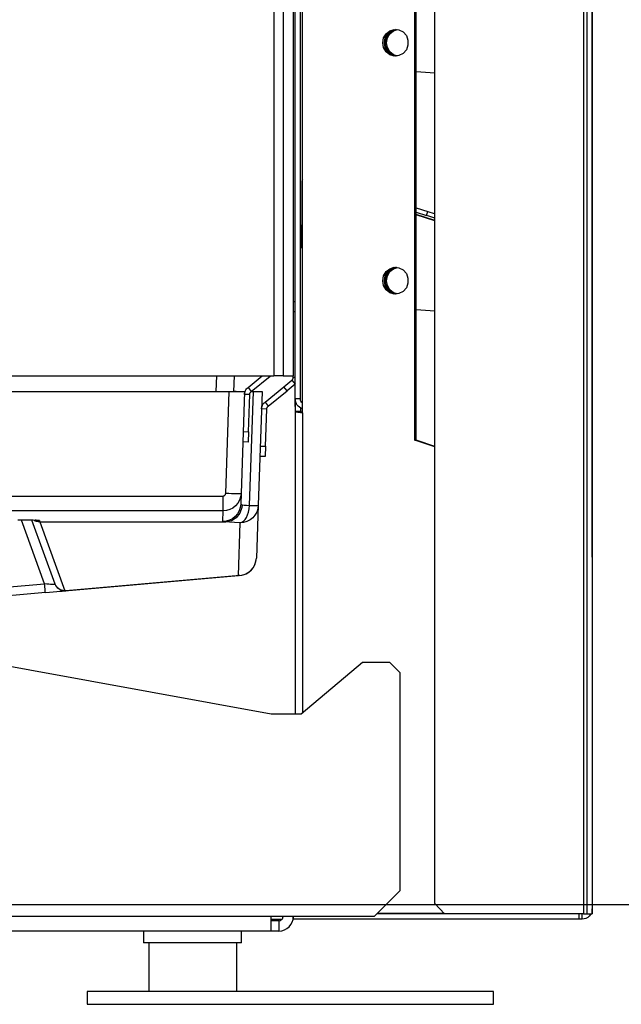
# Model space of a CAD drawing. Header units: millimetres. Extents: x 0 to 39025, y -31299 to 8400.
# Tile 341 of 373: x 17546 to 17663, y 1446 to 1638. Entities that reach past the tile are written whole.
import ezdxf

# ---------------------------------------------------------------- set-up
doc = ezdxf.new("R2010")
doc.units = ezdxf.units.MM
doc.header["$PDSIZE"] = -1
doc.layers.add('DIMENZIJE', color=4, linetype='Continuous')
doc.styles.add('SLDTEXTSTYLE6', font='txt')
doc.dimstyles.new('SLDDIMSTYLE0', dxfattribs={"dimtxt": 3, "dimasz": 3.414889, "dimexe": 0, "dimexo": 0.0625, "dimgap": 0.75, "dimtad": 1, "dimdec": 0, "dimlfac": 20, "dimrnd": 1e-09, "dimzin": 12, "dimdsep": 46, "dimtxsty": 'SLDTEXTSTYLE6', "dimsah": 1, "dimcen": 0.09, "dimadec": 0, "dimazin": 3, "dimtfac": 1, "dimtdec": 0, "dimtofl": 0, "dimtmove": 0, "dimatfit": 3, "dimfxl": 1, "dimfrac": 2, "dimtolj": 1, "dimtzin": 12, "dimarcsym": 0})

# ---------------------------------------------------------------- blocks, each defined once
blk = doc.blocks.new('*U57')
at = {"lineweight": 25}
for p, q in [((628.89, 10.82), (628.89, 1.35)), ((645.89, 10.82), (645.89, 1.35))]:
    blk.add_line(p, q, dxfattribs=at)
blk.add_lwpolyline([(616.89, -1.15), (695.79, -1.15), (695.79, 1.35), (616.89, 1.35)], close=True, dxfattribs=at)
for points in [[(684.42, 18.46), (684.42, 18.46), (684.42, 557.15), (684.42, 557.15)], [(713.31, 557.15), (713.31, 557.15), (713.31, 16.45), (713.31, 16.45)], [(713.91, 557.15), (713.91, 557.15), (713.91, 16.45), (713.91, 16.45)], [(714.96, 557.15), (714.96, 557.15), (714.96, 16.45), (714.96, 16.45)], [(715, 85.75), (715, 85.75), (715, 557.15), (715, 557.15)], [(657.32, 115.01), (657.32, 115.01), (657.32, 544.18), (657.32, 544.18)], [(657.32, 116.46), (657.32, 116.46), (657.32, 531.12), (657.32, 531.12)], [(658.32, 116.46), (658.32, 116.46), (658.32, 531.12), (658.32, 531.12)], [(653.15, 528.1), (653.15, 528.1), (653.15, 120.93), (653.15, 120.93)], [(654.95, 528.1), (654.95, 528.1), (654.95, 120.93), (654.95, 120.93)], [(656.95, 529.11), (656.95, 529.11), (656.95, 120.93), (656.95, 120.93)], [(658.7, 113.77), (658.7, 113.77), (658.7, 529.5), (658.7, 529.5)], [(680.52, 108.43), (680.52, 108.43), (680.52, 522.6), (680.52, 522.6)], [(680.83, 108.43), (680.83, 108.43), (680.83, 522.6), (680.83, 522.6)], [(680.83, 180.07), (680.83, 180.07), (684.42, 179.8), (684.42, 179.8)], [(658.62, 155.56), (658.62, 155.56), (658.62, 150.31), (658.62, 150.31)], [(658.7, 155.56), (658.7, 155.56), (658.62, 155.56), (658.62, 155.56)], [(680.83, 153.61), (680.83, 153.61), (683.08, 152.88), (683.08, 152.88)], [(680.83, 152.76), (680.83, 152.76), (682.83, 152.11), (682.83, 152.11)], [(684.42, 151.15), (684.42, 151.15), (680.83, 152.32), (680.83, 152.32)], [(684.42, 151.05), (684.42, 151.05), (680.83, 152.22), (680.83, 152.22)], [(682.83, 152.11), (682.83, 152.11), (683.08, 152.88), (683.08, 152.88)], [(658.62, 150.31), (658.62, 150.31), (658.7, 150.31), (658.7, 150.31)], [(658.7, 145.78), (658.7, 145.78), (658.62, 145.78), (658.62, 145.78)], [(656.95, 135.42), (656.95, 135.42), (657.32, 135.42), (657.32, 135.42)], [(657.32, 133.41), (657.32, 133.41), (656.95, 133.41), (656.95, 133.41)], [(680.83, 133.84), (680.83, 133.84), (684.42, 133.57), (684.42, 133.57)], [(498.4, 120.93), (498.4, 120.93), (653.15, 120.93), (653.15, 120.93)], [(642, 117.91), (642, 117.91), (642.1, 120.93), (642.1, 120.93)], [(645.4, 117.93), (645.4, 117.93), (645.5, 120.93), (645.5, 120.93)], [(648.15, 118.69), (648.15, 118.69), (650.9, 120.93), (650.9, 120.93)], [(648.78, 117.91), (648.78, 117.91), (652.42, 120.88), (652.42, 120.88)], [(652.42, 120.88), (652.42, 120.88), (652.38, 120.93), (652.38, 120.93)], [(652.49, 120.93), (652.49, 120.93), (652.42, 120.88), (652.42, 120.88)], [(656.95, 120.72), (656.95, 120.72), (656.95, 120.93), (656.95, 120.93)], [(656.95, 120.72), (656.95, 120.72), (657.32, 120.72), (657.32, 120.72)], [(648.15, 118.69), (648.15, 118.69), (648.78, 117.91), (648.78, 117.91)], [(651.45, 115.86), (651.45, 115.86), (655.1, 118.84), (655.1, 118.84)], [(655.1, 118.84), (655.1, 118.84), (656.65, 120.1), (656.65, 120.1)], [(655.73, 118.05), (655.73, 118.05), (655.1, 118.84), (655.1, 118.84)], [(657.28, 119.32), (657.28, 119.32), (655.73, 118.05), (655.73, 118.05)], [(656.65, 120.1), (656.65, 120.1), (657.28, 119.32), (657.28, 119.32)], [(657.28, 119.32), (657.28, 119.32), (657.32, 119.35), (657.32, 119.35)], [(500.9, 117.91), (500.9, 117.91), (644.5, 117.91), (644.5, 117.91)], [(643.82, 98.09), (643.82, 98.09), (644.5, 117.91), (644.5, 117.91)], [(645.4, 117.91), (645.4, 117.91), (645.4, 117.93), (645.4, 117.93)], [(645.83, 117.91), (645.83, 117.91), (645.4, 117.93), (645.4, 117.93)], [(647.5, 117.91), (647.5, 117.91), (646.81, 98.09), (646.81, 98.09)], [(648.48, 117.31), (648.48, 117.31), (647.48, 117.35), (647.48, 117.35)], [(648.23, 110.1), (648.23, 110.1), (648.48, 117.31), (648.48, 117.31)], [(648.43, 95.76), (648.43, 95.76), (649.2, 117.91), (649.2, 117.91)], [(648.78, 117.91), (648.78, 117.91), (649.2, 117.91), (649.2, 117.91)], [(650.9, 117.91), (650.9, 117.91), (650.13, 95.8), (650.13, 95.8)], [(652.08, 115.08), (652.08, 115.08), (655.73, 118.05), (655.73, 118.05)], [(651.45, 115.86), (651.45, 115.86), (652.08, 115.08), (652.08, 115.08)], [(657.32, 116.46), (657.32, 116.46), (657.32, 114), (657.32, 114)], [(658.32, 116.46), (658.32, 116.46), (657.32, 116.46), (657.32, 116.46)], [(657.32, 115.01), (657.32, 115.01), (657.32, 115.01), (657.32, 115.01)], [(651.78, 114.48), (651.78, 114.48), (650.78, 114.52), (650.78, 114.52)], [(651.53, 107.27), (651.53, 107.27), (651.78, 114.48), (651.78, 114.48)], [(658.32, 114), (658.32, 114), (657.32, 114), (657.32, 114)], [(657.32, 114), (657.32, 114), (657.32, 55.3), (657.32, 55.3)], [(658.32, 114.72), (658.32, 114.72), (658.32, 114), (658.32, 114)], [(658.7, 113.77), (658.7, 113.77), (658.7, 55.51), (658.7, 55.51)], [(647.23, 110.13), (647.23, 110.13), (648.23, 110.1), (648.23, 110.1)], [(648.23, 110.1), (648.23, 110.1), (648.16, 108.09), (648.16, 108.09)], [(648.16, 108.09), (648.16, 108.09), (647.16, 108.12), (647.16, 108.12)], [(650.53, 107.31), (650.53, 107.31), (651.53, 107.27), (651.53, 107.27)], [(651.53, 107.27), (651.53, 107.27), (651.46, 105.26), (651.46, 105.26)], [(684.42, 107.14), (684.42, 107.14), (680.52, 108.43), (680.52, 108.43)], [(680.52, 108.43), (680.52, 108.43), (680.83, 108.43), (680.83, 108.43)], [(684.42, 107.24), (684.42, 107.24), (680.83, 108.43), (680.83, 108.43)], [(651.46, 105.26), (651.46, 105.26), (650.46, 105.3), (650.46, 105.3)], [(502.09, 97.61), (502.09, 97.61), (643.32, 97.61), (643.32, 97.61)], [(646.81, 98.09), (646.81, 98.09), (646.74, 96.03), (646.74, 96.03)], [(650.13, 95.8), (650.13, 95.8), (649.78, 85.55), (649.78, 85.55)], [(643.32, 94.7), (643.32, 94.7), (502.09, 94.7), (502.09, 94.7)], [(643.25, 92.63), (643.25, 92.63), (643.32, 94.7), (643.32, 94.7)], [(608.65, 80.57), (608.65, 80.57), (604.18, 92.92), (604.18, 92.92)], [(610.69, 80.51), (610.69, 80.51), (606.21, 92.89), (606.21, 92.89)], [(607.64, 92.82), (607.64, 92.82), (607.73, 92.56), (607.73, 92.56)], [(607.73, 92.56), (607.73, 92.56), (643.84, 92.56), (643.84, 92.56)], [(607.73, 92.56), (607.73, 92.56), (607.73, 92.56), (607.73, 92.56)], [(607.73, 92.56), (607.73, 92.56), (612.57, 79.19), (612.57, 79.19)], [(643.87, 92.56), (643.87, 92.56), (643.84, 92.56), (643.84, 92.56)], [(646.28, 82.16), (646.28, 82.16), (646.63, 92.41), (646.63, 92.41)], [(715, 85.75), (715, 85.75), (714.96, 86.09), (714.96, 86.09)], [(715, 85.75), (715, 85.75), (715, 17.4), (715, 17.4)], [(501, 82.93), (501, 82.93), (652.65, 55.3), (652.65, 55.3)], [(595.81, 79.44), (595.81, 79.44), (608.65, 80.57), (608.65, 80.57)], [(612.57, 79.19), (612.57, 79.19), (646.28, 82.16), (646.28, 82.16)], [(646.58, 82.17), (646.58, 82.17), (612.75, 79.19), (612.75, 79.19)], [(608.82, 78.85), (608.82, 78.85), (595.9, 77.71), (595.9, 77.71)], [(658.45, 55.3), (658.45, 55.3), (670.37, 65.34), (670.37, 65.34)], [(670.37, 65.34), (670.37, 65.34), (675.65, 65.34), (675.65, 65.34)], [(675.65, 65.34), (675.65, 65.34), (677.65, 63.34), (677.65, 63.34)], [(677.65, 63.34), (677.65, 63.34), (677.65, 20.92), (677.65, 20.92)], [(652.65, 55.3), (652.65, 55.3), (658.45, 55.3), (658.45, 55.3)], [(677.65, 20.92), (677.65, 20.92), (672.65, 15.89), (672.65, 15.89)], [(684.42, 18.46), (684.42, 18.46), (686.33, 16.45), (686.33, 16.45)], [(715, 16.45), (715, 16.45), (715, 17.4), (715, 17.4)], [(652.65, 15.89), (652.65, 15.89), (501, 15.89), (501, 15.89)], [(672.65, 15.89), (672.65, 15.89), (652.65, 15.89), (652.65, 15.89)], [(652.65, 15.39), (652.65, 15.39), (654.77, 15.39), (654.77, 15.39)], [(656.9, 15.39), (656.9, 15.39), (657, 15.39), (657, 15.39)], [(657, 15.39), (657, 15.39), (657, 15.89), (657, 15.89)], [(712.38, 15.39), (712.38, 15.39), (657, 15.39), (657, 15.39)], [(712.38, 16.4), (712.38, 16.4), (673.15, 16.4), (673.15, 16.4)], [(686.33, 16.45), (686.33, 16.45), (673.2, 16.45), (673.2, 16.45)], [(686.28, 16.5), (686.28, 16.5), (673.25, 16.5), (673.25, 16.5)], [(713.31, 16.45), (713.31, 16.45), (686.33, 16.45), (686.33, 16.45)], [(712.38, 16.4), (712.38, 16.4), (712.38, 15.39), (712.38, 15.39)], [(713, 16.4), (713, 16.4), (712.38, 16.4), (712.38, 16.4)], [(713, 15.39), (713, 15.39), (712.38, 15.39), (712.38, 15.39)], [(713, 16.45), (713, 16.45), (713, 16.4), (713, 16.4)], [(713, 15.39), (713, 15.39), (713, 16.4), (713, 16.4)], [(713.91, 16.45), (713.91, 16.45), (714.96, 16.45), (714.96, 16.45)], [(654.15, 15.09), (654.15, 15.09), (652.65, 15.09), (652.65, 15.09)], [(654.15, 15.09), (654.15, 15.09), (654.15, 13.08), (654.15, 13.08)], [(652.65, 13.08), (652.65, 13.08), (501, 13.08), (501, 13.08)], [(627.89, 13.08), (627.89, 13.08), (627.89, 10.82), (627.89, 10.82)], [(646.89, 10.82), (646.89, 10.82), (646.89, 13.08), (646.89, 13.08)], [(654.15, 13.08), (654.15, 13.08), (652.65, 13.08), (652.65, 13.08)]]:
    blk.add_open_spline(points, degree=3, dxfattribs=at)
for points, knots in [([(674.31, 185.68), (674.31, 185.68), (674.48, 184.74), (674.48, 184.74), (674.48, 184.74), (674.96, 183.92), (674.96, 183.92), (674.96, 183.92), (675.69, 183.34), (675.69, 183.34), (675.69, 183.34), (676.55, 183.08), (676.55, 183.08), (676.55, 183.08), (677.46, 183.17), (677.46, 183.17), (677.46, 183.17), (678.28, 183.6), (678.28, 183.6), (678.28, 183.6), (678.89, 184.31), (678.89, 184.31), (678.89, 184.31), (679.21, 185.2), (679.21, 185.2), (679.21, 185.2), (679.21, 186.16), (679.21, 186.16), (679.21, 186.16), (678.89, 187.06), (678.89, 187.06), (678.89, 187.06), (678.28, 187.77), (678.28, 187.77), (678.28, 187.77), (677.46, 188.2), (677.46, 188.2), (677.46, 188.2), (676.55, 188.28), (676.55, 188.28), (676.55, 188.28), (675.69, 188.02), (675.69, 188.02), (675.69, 188.02), (674.96, 187.44), (674.96, 187.44), (674.96, 187.44), (674.48, 186.62), (674.48, 186.62), (674.48, 186.62), (674.31, 185.68), (674.31, 185.68)], [0, 0, 0, 0, 1, 1, 1, 2, 2, 2, 3, 3, 3, 4, 4, 4, 5, 5, 5, 6, 6, 6, 7, 7, 7, 8, 8, 8, 9, 9, 9, 10, 10, 10, 11, 11, 11, 12, 12, 12, 13, 13, 13, 14, 14, 14, 15, 15, 15, 16, 16, 16, 17, 17, 17, 17]), ([(674.62, 185.68), (674.62, 185.68), (674.79, 186.62), (674.79, 186.62), (674.79, 186.62), (675.27, 187.44), (675.27, 187.44), (675.27, 187.44), (675.99, 188.02), (675.99, 188.02), (675.99, 188.02), (676.86, 188.28), (676.86, 188.28), (676.86, 188.28), (676.94, 188.29), (676.94, 188.29)], [0, 0, 0, 0, 1, 1, 1, 2, 2, 2, 3, 3, 3, 4, 4, 4, 5, 5, 5, 5]), ([(674.8, 185.68), (674.8, 185.68), (674.97, 186.62), (674.97, 186.62), (674.97, 186.62), (675.44, 187.44), (675.44, 187.44), (675.44, 187.44), (676.16, 188.01), (676.16, 188.01), (676.16, 188.01), (677.03, 188.28), (677.03, 188.28), (677.03, 188.28), (677.04, 188.28), (677.04, 188.28)], [0, 0, 0, 0, 1, 1, 1, 2, 2, 2, 3, 3, 3, 4, 4, 4, 5, 5, 5, 5]), ([(675.05, 185.68), (675.05, 185.68), (675.21, 186.62), (675.21, 186.62), (675.21, 186.62), (675.69, 187.44), (675.69, 187.44), (675.69, 187.44), (676.41, 188.02), (676.41, 188.02), (676.41, 188.02), (677.15, 188.27), (677.15, 188.27)], [0, 0, 0, 0, 1, 1, 1, 2, 2, 2, 3, 3, 3, 4, 4, 4, 4]), ([(676.94, 183.07), (676.94, 183.07), (676.86, 183.08), (676.86, 183.08), (676.86, 183.08), (675.99, 183.34), (675.99, 183.34), (675.99, 183.34), (675.27, 183.92), (675.27, 183.92), (675.27, 183.92), (674.79, 184.74), (674.79, 184.74), (674.79, 184.74), (674.62, 185.68), (674.62, 185.68)], [0, 0, 0, 0, 1, 1, 1, 2, 2, 2, 3, 3, 3, 4, 4, 4, 5, 5, 5, 5]), ([(677.01, 183.08), (677.01, 183.08), (676.17, 183.34), (676.17, 183.34), (676.17, 183.34), (675.45, 183.92), (675.45, 183.92), (675.45, 183.92), (674.97, 184.73), (674.97, 184.73), (674.97, 184.73), (674.8, 185.68), (674.8, 185.68)], [0, 0, 0, 0, 1, 1, 1, 2, 2, 2, 3, 3, 3, 4, 4, 4, 4]), ([(677.15, 183.1), (677.15, 183.1), (676.42, 183.34), (676.42, 183.34), (676.42, 183.34), (675.7, 183.92), (675.7, 183.92), (675.7, 183.92), (675.22, 184.74), (675.22, 184.74), (675.22, 184.74), (675.05, 185.68), (675.05, 185.68)], [0, 0, 0, 0, 1, 1, 1, 2, 2, 2, 3, 3, 3, 4, 4, 4, 4]), ([(658.7, 159.07), (658.7, 159.07), (658.65, 158.94), (658.65, 158.94), (658.65, 158.94), (658.63, 158.75), (658.63, 158.75), (658.63, 158.75), (658.62, 158.65), (658.62, 158.65)], [0, 0, 0, 0, 1, 1, 1, 2, 2, 2, 3, 3, 3, 3]), ([(658.62, 158.65), (658.62, 158.65), (658.62, 158.29), (658.62, 158.29), (658.62, 158.29), (658.62, 157.91), (658.62, 157.91), (658.62, 157.91), (658.62, 157.53), (658.62, 157.53), (658.62, 157.53), (658.62, 157.15), (658.62, 157.15), (658.62, 157.15), (658.62, 156.76), (658.62, 156.76), (658.62, 156.76), (658.62, 156.36), (658.62, 156.36), (658.62, 156.36), (658.62, 155.96), (658.62, 155.96), (658.62, 155.96), (658.62, 155.56), (658.62, 155.56)], [0, 0, 0, 0, 1, 1, 1, 2, 2, 2, 3, 3, 3, 4, 4, 4, 5, 5, 5, 6, 6, 6, 7, 7, 7, 8, 8, 8, 8]), ([(684.42, 151.59), (684.42, 151.59), (684.04, 151.71), (684.04, 151.71), (684.04, 151.71), (683.64, 151.85), (683.64, 151.85), (683.64, 151.85), (683.23, 151.98), (683.23, 151.98), (683.23, 151.98), (682.83, 152.11), (682.83, 152.11)], [0, 0, 0, 0, 1, 1, 1, 2, 2, 2, 3, 3, 3, 4, 4, 4, 4]), ([(683.08, 152.88), (683.08, 152.88), (683.48, 152.75), (683.48, 152.75), (683.48, 152.75), (683.89, 152.61), (683.89, 152.61), (683.89, 152.61), (684.29, 152.48), (684.29, 152.48), (684.29, 152.48), (684.42, 152.44), (684.42, 152.44)], [0, 0, 0, 0, 1, 1, 1, 2, 2, 2, 3, 3, 3, 4, 4, 4, 4]), ([(658.62, 145.78), (658.62, 145.78), (658.62, 145.88), (658.62, 145.88), (658.62, 145.88), (658.62, 146.13), (658.62, 146.13), (658.62, 146.13), (658.62, 146.55), (658.62, 146.55), (658.62, 146.55), (658.62, 147.11), (658.62, 147.11), (658.62, 147.11), (658.62, 147.8), (658.62, 147.8), (658.62, 147.8), (658.62, 148.58), (658.62, 148.58), (658.62, 148.58), (658.62, 149.43), (658.62, 149.43), (658.62, 149.43), (658.62, 150.31), (658.62, 150.31)], [0, 0, 0, 0, 1, 1, 1, 2, 2, 2, 3, 3, 3, 4, 4, 4, 5, 5, 5, 6, 6, 6, 7, 7, 7, 8, 8, 8, 8]), ([(674.31, 139.44), (674.31, 139.44), (674.48, 138.5), (674.48, 138.5), (674.48, 138.5), (674.96, 137.69), (674.96, 137.69), (674.96, 137.69), (675.69, 137.11), (675.69, 137.11), (675.69, 137.11), (676.55, 136.85), (676.55, 136.85), (676.55, 136.85), (677.46, 136.93), (677.46, 136.93), (677.46, 136.93), (678.28, 137.36), (678.28, 137.36), (678.28, 137.36), (678.89, 138.07), (678.89, 138.07), (678.89, 138.07), (679.21, 138.97), (679.21, 138.97), (679.21, 138.97), (679.21, 139.93), (679.21, 139.93), (679.21, 139.93), (678.89, 140.82), (678.89, 140.82), (678.89, 140.82), (678.28, 141.54), (678.28, 141.54), (678.28, 141.54), (677.46, 141.96), (677.46, 141.96), (677.46, 141.96), (676.55, 142.05), (676.55, 142.05), (676.55, 142.05), (675.69, 141.78), (675.69, 141.78), (675.69, 141.78), (674.96, 141.21), (674.96, 141.21), (674.96, 141.21), (674.48, 140.39), (674.48, 140.39), (674.48, 140.39), (674.31, 139.44), (674.31, 139.44)], [0, 0, 0, 0, 1, 1, 1, 2, 2, 2, 3, 3, 3, 4, 4, 4, 5, 5, 5, 6, 6, 6, 7, 7, 7, 8, 8, 8, 9, 9, 9, 10, 10, 10, 11, 11, 11, 12, 12, 12, 13, 13, 13, 14, 14, 14, 15, 15, 15, 16, 16, 16, 17, 17, 17, 17]), ([(674.62, 139.44), (674.62, 139.44), (674.79, 140.39), (674.79, 140.39), (674.79, 140.39), (675.27, 141.21), (675.27, 141.21), (675.27, 141.21), (675.99, 141.78), (675.99, 141.78), (675.99, 141.78), (676.86, 142.05), (676.86, 142.05), (676.86, 142.05), (676.94, 142.05), (676.94, 142.05)], [0, 0, 0, 0, 1, 1, 1, 2, 2, 2, 3, 3, 3, 4, 4, 4, 5, 5, 5, 5]), ([(674.8, 139.44), (674.8, 139.44), (674.97, 140.39), (674.97, 140.39), (674.97, 140.39), (675.44, 141.2), (675.44, 141.2), (675.44, 141.2), (676.16, 141.78), (676.16, 141.78), (676.16, 141.78), (677.03, 142.05), (677.03, 142.05), (677.03, 142.05), (677.04, 142.05), (677.04, 142.05)], [0, 0, 0, 0, 1, 1, 1, 2, 2, 2, 3, 3, 3, 4, 4, 4, 5, 5, 5, 5]), ([(675.05, 139.44), (675.05, 139.44), (675.21, 140.39), (675.21, 140.39), (675.21, 140.39), (675.69, 141.21), (675.69, 141.21), (675.69, 141.21), (676.41, 141.78), (676.41, 141.78), (676.41, 141.78), (677.15, 142.03), (677.15, 142.03)], [0, 0, 0, 0, 1, 1, 1, 2, 2, 2, 3, 3, 3, 4, 4, 4, 4]), ([(676.94, 136.84), (676.94, 136.84), (676.86, 136.85), (676.86, 136.85), (676.86, 136.85), (675.99, 137.11), (675.99, 137.11), (675.99, 137.11), (675.27, 137.69), (675.27, 137.69), (675.27, 137.69), (674.79, 138.5), (674.79, 138.5), (674.79, 138.5), (674.62, 139.44), (674.62, 139.44)], [0, 0, 0, 0, 1, 1, 1, 2, 2, 2, 3, 3, 3, 4, 4, 4, 5, 5, 5, 5]), ([(677.01, 136.84), (677.01, 136.84), (676.17, 137.1), (676.17, 137.1), (676.17, 137.1), (675.45, 137.69), (675.45, 137.69), (675.45, 137.69), (674.97, 138.5), (674.97, 138.5), (674.97, 138.5), (674.8, 139.44), (674.8, 139.44)], [0, 0, 0, 0, 1, 1, 1, 2, 2, 2, 3, 3, 3, 4, 4, 4, 4]), ([(677.15, 136.86), (677.15, 136.86), (676.42, 137.11), (676.42, 137.11), (676.42, 137.11), (675.7, 137.69), (675.7, 137.69), (675.7, 137.69), (675.22, 138.5), (675.22, 138.5), (675.22, 138.5), (675.05, 139.44), (675.05, 139.44)], [0, 0, 0, 0, 1, 1, 1, 2, 2, 2, 3, 3, 3, 4, 4, 4, 4]), ([(654.95, 120.93), (654.95, 120.93), (654.92, 120.93), (654.92, 120.93), (654.92, 120.93), (654.82, 120.93), (654.82, 120.93), (654.82, 120.93), (654.65, 120.93), (654.65, 120.93), (654.65, 120.93), (654.42, 120.93), (654.42, 120.93), (654.42, 120.93), (654.15, 120.93), (654.15, 120.93), (654.15, 120.93), (653.84, 120.93), (653.84, 120.93), (653.84, 120.93), (653.5, 120.93), (653.5, 120.93), (653.5, 120.93), (653.15, 120.93), (653.15, 120.93)], [0, 0, 0, 0, 1, 1, 1, 2, 2, 2, 3, 3, 3, 4, 4, 4, 5, 5, 5, 6, 6, 6, 7, 7, 7, 8, 8, 8, 8]), ([(654.95, 120.93), (654.95, 120.93), (655.41, 120.93), (655.41, 120.93), (655.41, 120.93), (655.84, 120.93), (655.84, 120.93), (655.84, 120.93), (656.22, 120.93), (656.22, 120.93), (656.22, 120.93), (656.53, 120.93), (656.53, 120.93), (656.53, 120.93), (656.76, 120.93), (656.76, 120.93), (656.76, 120.93), (656.9, 120.93), (656.9, 120.93), (656.9, 120.93), (656.95, 120.93), (656.95, 120.93)], [0, 0, 0, 0, 1, 1, 1, 2, 2, 2, 3, 3, 3, 4, 4, 4, 5, 5, 5, 6, 6, 6, 7, 7, 7, 7]), ([(656.65, 120.1), (656.65, 120.1), (656.72, 120.16), (656.72, 120.16), (656.72, 120.16), (656.78, 120.23), (656.78, 120.23), (656.78, 120.23), (656.83, 120.3), (656.83, 120.3), (656.83, 120.3), (656.87, 120.38), (656.87, 120.38), (656.87, 120.38), (656.9, 120.46), (656.9, 120.46), (656.9, 120.46), (656.93, 120.55), (656.93, 120.55), (656.93, 120.55), (656.95, 120.63), (656.95, 120.63), (656.95, 120.63), (656.95, 120.72), (656.95, 120.72)], [0, 0, 0, 0, 1, 1, 1, 2, 2, 2, 3, 3, 3, 4, 4, 4, 5, 5, 5, 6, 6, 6, 7, 7, 7, 8, 8, 8, 8]), ([(647.48, 117.35), (647.48, 117.35), (647.5, 117.54), (647.5, 117.54), (647.5, 117.54), (647.54, 117.72), (647.54, 117.72), (647.54, 117.72), (647.59, 117.91), (647.59, 117.91), (647.59, 117.91), (647.67, 118.08), (647.67, 118.08), (647.67, 118.08), (647.76, 118.25), (647.76, 118.25), (647.76, 118.25), (647.87, 118.41), (647.87, 118.41), (647.87, 118.41), (648, 118.56), (648, 118.56), (648, 118.56), (648.15, 118.69), (648.15, 118.69)], [0, 0, 0, 0, 1, 1, 1, 2, 2, 2, 3, 3, 3, 4, 4, 4, 5, 5, 5, 6, 6, 6, 7, 7, 7, 8, 8, 8, 8]), ([(644.5, 117.91), (644.5, 117.91), (645.09, 117.91), (645.09, 117.91), (645.09, 117.91), (645.65, 117.91), (645.65, 117.91), (645.65, 117.91), (646.17, 117.91), (646.17, 117.91), (646.17, 117.91), (646.63, 117.91), (646.63, 117.91), (646.63, 117.91), (646.99, 117.91), (646.99, 117.91), (646.99, 117.91), (647.27, 117.91), (647.27, 117.91), (647.27, 117.91), (647.44, 117.91), (647.44, 117.91), (647.44, 117.91), (647.5, 117.91), (647.5, 117.91)], [0, 0, 0, 0, 1, 1, 1, 2, 2, 2, 3, 3, 3, 4, 4, 4, 5, 5, 5, 6, 6, 6, 7, 7, 7, 8, 8, 8, 8]), ([(647.5, 117.91), (647.5, 117.91), (647.58, 117.91), (647.58, 117.91), (647.58, 117.91), (647.59, 117.91), (647.59, 117.91)], [0, 0, 0, 0, 1, 1, 1, 2, 2, 2, 2]), ([(648.48, 117.31), (648.48, 117.31), (648.49, 117.4), (648.49, 117.4), (648.49, 117.4), (648.5, 117.48), (648.5, 117.48), (648.5, 117.48), (648.53, 117.56), (648.53, 117.56), (648.53, 117.56), (648.57, 117.64), (648.57, 117.64), (648.57, 117.64), (648.61, 117.72), (648.61, 117.72), (648.61, 117.72), (648.66, 117.79), (648.66, 117.79), (648.66, 117.79), (648.71, 117.85), (648.71, 117.85), (648.71, 117.85), (648.78, 117.91), (648.78, 117.91)], [0, 0, 0, 0, 1, 1, 1, 2, 2, 2, 3, 3, 3, 4, 4, 4, 5, 5, 5, 6, 6, 6, 7, 7, 7, 8, 8, 8, 8]), ([(649.2, 117.91), (649.2, 117.91), (649.78, 117.91), (649.78, 117.91), (649.78, 117.91), (650.25, 117.91), (650.25, 117.91), (650.25, 117.91), (650.6, 117.91), (650.6, 117.91), (650.6, 117.91), (650.82, 117.91), (650.82, 117.91), (650.82, 117.91), (650.9, 117.91), (650.9, 117.91)], [0, 0, 0, 0, 1, 1, 1, 2, 2, 2, 3, 3, 3, 4, 4, 4, 5, 5, 5, 5]), ([(650.78, 114.52), (650.78, 114.52), (650.8, 114.72), (650.8, 114.72), (650.8, 114.72), (650.84, 114.9), (650.84, 114.9), (650.84, 114.9), (650.89, 115.08), (650.89, 115.08), (650.89, 115.08), (650.97, 115.26), (650.97, 115.26), (650.97, 115.26), (651.06, 115.43), (651.06, 115.43), (651.06, 115.43), (651.18, 115.59), (651.18, 115.59), (651.18, 115.59), (651.3, 115.73), (651.3, 115.73), (651.3, 115.73), (651.45, 115.86), (651.45, 115.86)], [0, 0, 0, 0, 1, 1, 1, 2, 2, 2, 3, 3, 3, 4, 4, 4, 5, 5, 5, 6, 6, 6, 7, 7, 7, 8, 8, 8, 8]), ([(651.78, 114.48), (651.78, 114.48), (651.79, 114.57), (651.79, 114.57), (651.79, 114.57), (651.8, 114.65), (651.8, 114.65), (651.8, 114.65), (651.83, 114.74), (651.83, 114.74), (651.83, 114.74), (651.87, 114.82), (651.87, 114.82), (651.87, 114.82), (651.91, 114.89), (651.91, 114.89), (651.91, 114.89), (651.96, 114.96), (651.96, 114.96), (651.96, 114.96), (652.02, 115.02), (652.02, 115.02), (652.02, 115.02), (652.08, 115.08), (652.08, 115.08)], [0, 0, 0, 0, 1, 1, 1, 2, 2, 2, 3, 3, 3, 4, 4, 4, 5, 5, 5, 6, 6, 6, 7, 7, 7, 8, 8, 8, 8]), ([(658.7, 114.55), (658.7, 114.55), (658.41, 114.67), (658.41, 114.67), (658.41, 114.67), (658.15, 114.84), (658.15, 114.84), (658.15, 114.84), (657.91, 115.04), (657.91, 115.04), (657.91, 115.04), (657.7, 115.28), (657.7, 115.28), (657.7, 115.28), (657.54, 115.55), (657.54, 115.55), (657.54, 115.55), (657.42, 115.84), (657.42, 115.84), (657.42, 115.84), (657.35, 116.15), (657.35, 116.15), (657.35, 116.15), (657.32, 116.46), (657.32, 116.46)], [0, 0, 0, 0, 1, 1, 1, 2, 2, 2, 3, 3, 3, 4, 4, 4, 5, 5, 5, 6, 6, 6, 7, 7, 7, 8, 8, 8, 8]), ([(658.7, 115.67), (658.7, 115.67), (658.61, 115.75), (658.61, 115.75), (658.61, 115.75), (658.51, 115.87), (658.51, 115.87), (658.51, 115.87), (658.43, 116.01), (658.43, 116.01), (658.43, 116.01), (658.37, 116.16), (658.37, 116.16), (658.37, 116.16), (658.34, 116.3), (658.34, 116.3), (658.34, 116.3), (658.32, 116.46), (658.32, 116.46)], [0, 0, 0, 0, 1, 1, 1, 2, 2, 2, 3, 3, 3, 4, 4, 4, 5, 5, 5, 6, 6, 6, 6]), ([(657.32, 114), (657.32, 114), (657.35, 113.99), (657.35, 113.99), (657.35, 113.99), (657.45, 113.98), (657.45, 113.98), (657.45, 113.98), (657.6, 113.95), (657.6, 113.95), (657.6, 113.95), (657.81, 113.91), (657.81, 113.91), (657.81, 113.91), (658.08, 113.87), (658.08, 113.87), (658.08, 113.87), (658.37, 113.83), (658.37, 113.83), (658.37, 113.83), (658.7, 113.77), (658.7, 113.77)], [0, 0, 0, 0, 1, 1, 1, 2, 2, 2, 3, 3, 3, 4, 4, 4, 5, 5, 5, 6, 6, 6, 7, 7, 7, 7]), ([(658.32, 114), (658.32, 114), (658.34, 113.99), (658.34, 113.99), (658.34, 113.99), (658.39, 113.98), (658.39, 113.98), (658.39, 113.98), (658.46, 113.95), (658.46, 113.95), (658.46, 113.95), (658.57, 113.91), (658.57, 113.91), (658.57, 113.91), (658.7, 113.87), (658.7, 113.87), (658.7, 113.87), (658.7, 113.87), (658.7, 113.87)], [0, 0, 0, 0, 1, 1, 1, 2, 2, 2, 3, 3, 3, 4, 4, 4, 5, 5, 5, 6, 6, 6, 6]), ([(643.32, 97.61), (643.32, 97.61), (643.41, 97.62), (643.41, 97.62), (643.41, 97.62), (643.5, 97.65), (643.5, 97.65), (643.5, 97.65), (643.58, 97.69), (643.58, 97.69), (643.58, 97.69), (643.66, 97.75), (643.66, 97.75), (643.66, 97.75), (643.73, 97.82), (643.73, 97.82), (643.73, 97.82), (643.77, 97.91), (643.77, 97.91), (643.77, 97.91), (643.8, 98), (643.8, 98), (643.8, 98), (643.82, 98.09), (643.82, 98.09)], [0, 0, 0, 0, 1, 1, 1, 2, 2, 2, 3, 3, 3, 4, 4, 4, 5, 5, 5, 6, 6, 6, 7, 7, 7, 8, 8, 8, 8]), ([(646.81, 98.09), (646.81, 98.09), (646.72, 97.43), (646.72, 97.43), (646.72, 97.43), (646.51, 96.79), (646.51, 96.79), (646.51, 96.79), (646.18, 96.2), (646.18, 96.2), (646.18, 96.2), (645.74, 95.69), (645.74, 95.69), (645.74, 95.69), (645.22, 95.27), (645.22, 95.27), (645.22, 95.27), (644.63, 94.96), (644.63, 94.96), (644.63, 94.96), (643.98, 94.77), (643.98, 94.77), (643.98, 94.77), (643.32, 94.7), (643.32, 94.7)], [0, 0, 0, 0, 1, 1, 1, 2, 2, 2, 3, 3, 3, 4, 4, 4, 5, 5, 5, 6, 6, 6, 7, 7, 7, 8, 8, 8, 8]), ([(643.32, 94.7), (643.32, 94.7), (643.32, 94.77), (643.32, 94.77), (643.32, 94.77), (643.32, 94.94), (643.32, 94.94), (643.32, 94.94), (643.32, 95.21), (643.32, 95.21), (643.32, 95.21), (643.32, 95.58), (643.32, 95.58), (643.32, 95.58), (643.32, 96.01), (643.32, 96.01), (643.32, 96.01), (643.32, 96.5), (643.32, 96.5), (643.32, 96.5), (643.32, 97.04), (643.32, 97.04), (643.32, 97.04), (643.32, 97.61), (643.32, 97.61)], [0, 0, 0, 0, 1, 1, 1, 2, 2, 2, 3, 3, 3, 4, 4, 4, 5, 5, 5, 6, 6, 6, 7, 7, 7, 8, 8, 8, 8]), ([(646.81, 98.09), (646.81, 98.09), (646.75, 98.08), (646.75, 98.08), (646.75, 98.08), (646.58, 98.06), (646.58, 98.06), (646.58, 98.06), (646.31, 98.06), (646.31, 98.06), (646.31, 98.06), (645.93, 98.05), (645.93, 98.05), (645.93, 98.05), (645.47, 98.06), (645.47, 98.06), (645.47, 98.06), (644.96, 98.06), (644.96, 98.06), (644.96, 98.06), (644.4, 98.08), (644.4, 98.08), (644.4, 98.08), (643.82, 98.09), (643.82, 98.09)], [0, 0, 0, 0, 1, 1, 1, 2, 2, 2, 3, 3, 3, 4, 4, 4, 5, 5, 5, 6, 6, 6, 7, 7, 7, 8, 8, 8, 8]), ([(646.74, 96.03), (646.74, 96.03), (646.65, 95.36), (646.65, 95.36), (646.65, 95.36), (646.44, 94.72), (646.44, 94.72), (646.44, 94.72), (646.11, 94.14), (646.11, 94.14), (646.11, 94.14), (645.67, 93.62), (645.67, 93.62), (645.67, 93.62), (645.15, 93.2), (645.15, 93.2), (645.15, 93.2), (644.55, 92.89), (644.55, 92.89), (644.55, 92.89), (643.91, 92.7), (643.91, 92.7), (643.91, 92.7), (643.25, 92.63), (643.25, 92.63)], [0, 0, 0, 0, 1, 1, 1, 2, 2, 2, 3, 3, 3, 4, 4, 4, 5, 5, 5, 6, 6, 6, 7, 7, 7, 8, 8, 8, 8]), ([(647.04, 95.92), (647.04, 95.92), (647.03, 95.85), (647.03, 95.85), (647.03, 95.85), (646.97, 95.37), (646.97, 95.37), (646.97, 95.37), (646.57, 94.27), (646.57, 94.27), (646.57, 94.27), (645.86, 93.37), (645.86, 93.37), (645.86, 93.37), (644.92, 92.78), (644.92, 92.78), (644.92, 92.78), (643.87, 92.56), (643.87, 92.56)], [0, 0, 0, 0, 1, 1, 1, 2, 2, 2, 3, 3, 3, 4, 4, 4, 5, 5, 5, 6, 6, 6, 6]), ([(650.13, 95.8), (650.13, 95.8), (650.05, 95.14), (650.05, 95.14), (650.05, 95.14), (649.84, 94.5), (649.84, 94.5), (649.84, 94.5), (649.5, 93.91), (649.5, 93.91), (649.5, 93.91), (649.07, 93.4), (649.07, 93.4), (649.07, 93.4), (648.54, 92.98), (648.54, 92.98), (648.54, 92.98), (647.94, 92.67), (647.94, 92.67), (647.94, 92.67), (647.3, 92.48), (647.3, 92.48), (647.3, 92.48), (646.63, 92.41), (646.63, 92.41)], [0, 0, 0, 0, 1, 1, 1, 2, 2, 2, 3, 3, 3, 4, 4, 4, 5, 5, 5, 6, 6, 6, 7, 7, 7, 8, 8, 8, 8]), ([(646.63, 92.41), (646.63, 92.41), (646.96, 92.5), (646.96, 92.5), (646.96, 92.5), (647.29, 92.7), (647.29, 92.7), (647.29, 92.7), (647.58, 93.02), (647.58, 93.02), (647.58, 93.02), (647.85, 93.43), (647.85, 93.43), (647.85, 93.43), (648.08, 93.93), (648.08, 93.93), (648.08, 93.93), (648.25, 94.5), (648.25, 94.5), (648.25, 94.5), (648.37, 95.11), (648.37, 95.11), (648.37, 95.11), (648.43, 95.76), (648.43, 95.76)], [0, 0, 0, 0, 1, 1, 1, 2, 2, 2, 3, 3, 3, 4, 4, 4, 5, 5, 5, 6, 6, 6, 7, 7, 7, 8, 8, 8, 8]), ([(646.74, 96.03), (646.74, 96.03), (646.77, 95.99), (646.77, 95.99), (646.77, 95.99), (646.87, 95.94), (646.87, 95.94), (646.87, 95.94), (647.04, 95.92), (647.04, 95.92)], [0, 0, 0, 0, 1, 1, 1, 2, 2, 2, 3, 3, 3, 3]), ([(647.04, 95.92), (647.04, 95.92), (647.39, 95.85), (647.39, 95.85), (647.39, 95.85), (647.86, 95.8), (647.86, 95.8), (647.86, 95.8), (648.43, 95.76), (648.43, 95.76)], [0, 0, 0, 0, 1, 1, 1, 2, 2, 2, 3, 3, 3, 3]), ([(648.43, 95.76), (648.43, 95.76), (648.8, 95.75), (648.8, 95.75), (648.8, 95.75), (649.14, 95.75), (649.14, 95.75), (649.14, 95.75), (649.43, 95.75), (649.43, 95.75), (649.43, 95.75), (649.67, 95.76), (649.67, 95.76), (649.67, 95.76), (649.87, 95.77), (649.87, 95.77), (649.87, 95.77), (650.02, 95.78), (650.02, 95.78), (650.02, 95.78), (650.1, 95.79), (650.1, 95.79), (650.1, 95.79), (650.13, 95.8), (650.13, 95.8)], [0, 0, 0, 0, 1, 1, 1, 2, 2, 2, 3, 3, 3, 4, 4, 4, 5, 5, 5, 6, 6, 6, 7, 7, 7, 8, 8, 8, 8]), ([(606.73, 92.88), (606.73, 92.88), (606.41, 92.89), (606.41, 92.89), (606.41, 92.89), (605.78, 92.9), (605.78, 92.9), (605.78, 92.9), (605.07, 92.91), (605.07, 92.91), (605.07, 92.91), (604.28, 92.92), (604.28, 92.92), (604.28, 92.92), (603.47, 92.92), (603.47, 92.92)], [0, 0, 0, 0, 1, 1, 1, 2, 2, 2, 3, 3, 3, 4, 4, 4, 5, 5, 5, 5]), ([(606.65, 92.88), (606.65, 92.88), (606.89, 92.87), (606.89, 92.87), (606.89, 92.87), (607.25, 92.85), (607.25, 92.85), (607.25, 92.85), (607.32, 92.85), (607.32, 92.85)], [0, 0, 0, 0, 1, 1, 1, 2, 2, 2, 3, 3, 3, 3]), ([(607.73, 92.56), (607.73, 92.56), (607.38, 92.59), (607.38, 92.59), (607.38, 92.59), (607.05, 92.68), (607.05, 92.68), (607.05, 92.68), (606.73, 92.83), (606.73, 92.83), (606.73, 92.83), (606.65, 92.88), (606.65, 92.88)], [0, 0, 0, 0, 1, 1, 1, 2, 2, 2, 3, 3, 3, 4, 4, 4, 4]), ([(607.64, 92.82), (607.64, 92.82), (607.55, 92.83), (607.55, 92.83), (607.55, 92.83), (607.31, 92.85), (607.31, 92.85), (607.31, 92.85), (606.93, 92.87), (606.93, 92.87), (606.93, 92.87), (606.73, 92.88), (606.73, 92.88)], [0, 0, 0, 0, 1, 1, 1, 2, 2, 2, 3, 3, 3, 4, 4, 4, 4]), ([(607.64, 92.82), (607.64, 92.82), (607.33, 92.84), (607.33, 92.84), (607.33, 92.84), (607.04, 92.91), (607.04, 92.91), (607.04, 92.91), (606.92, 92.95), (606.92, 92.95)], [0, 0, 0, 0, 1, 1, 1, 2, 2, 2, 3, 3, 3, 3]), ([(643.84, 92.56), (643.84, 92.56), (643.51, 92.58), (643.51, 92.58), (643.51, 92.58), (643.31, 92.61), (643.31, 92.61), (643.31, 92.61), (643.25, 92.63), (643.25, 92.63)], [0, 0, 0, 0, 1, 1, 1, 2, 2, 2, 3, 3, 3, 3]), ([(646.63, 92.41), (646.63, 92.41), (645.5, 92.46), (645.5, 92.46), (645.5, 92.46), (644.57, 92.51), (644.57, 92.51), (644.57, 92.51), (643.87, 92.56), (643.87, 92.56)], [0, 0, 0, 0, 1, 1, 1, 2, 2, 2, 3, 3, 3, 3]), ([(646.28, 82.16), (646.28, 82.16), (646.94, 82.22), (646.94, 82.22), (646.94, 82.22), (647.59, 82.41), (647.59, 82.41), (647.59, 82.41), (648.18, 82.73), (648.18, 82.73), (648.18, 82.73), (648.71, 83.14), (648.71, 83.14), (648.71, 83.14), (649.14, 83.65), (649.14, 83.65), (649.14, 83.65), (649.48, 84.24), (649.48, 84.24), (649.48, 84.24), (649.69, 84.88), (649.69, 84.88), (649.69, 84.88), (649.78, 85.55), (649.78, 85.55)], [0, 0, 0, 0, 1, 1, 1, 2, 2, 2, 3, 3, 3, 4, 4, 4, 5, 5, 5, 6, 6, 6, 7, 7, 7, 8, 8, 8, 8]), ([(646.58, 82.17), (646.58, 82.17), (647.2, 82.28), (647.2, 82.28), (647.2, 82.28), (647.8, 82.51), (647.8, 82.51), (647.8, 82.51), (648.34, 82.83), (648.34, 82.83), (648.34, 82.83), (648.82, 83.25), (648.82, 83.25), (648.82, 83.25), (649.21, 83.75), (649.21, 83.75), (649.21, 83.75), (649.5, 84.31), (649.5, 84.31), (649.5, 84.31), (649.69, 84.92), (649.69, 84.92), (649.69, 84.92), (649.78, 85.55), (649.78, 85.55)], [0, 0, 0, 0, 1, 1, 1, 2, 2, 2, 3, 3, 3, 4, 4, 4, 5, 5, 5, 6, 6, 6, 7, 7, 7, 8, 8, 8, 8]), ([(714.96, 85.75), (714.96, 85.75), (714.99, 85.75), (714.99, 85.75), (714.99, 85.75), (715, 85.75), (715, 85.75)], [0, 0, 0, 0, 1, 1, 1, 2, 2, 2, 2]), ([(610.7, 80.51), (610.7, 80.51), (610.67, 80.46), (610.67, 80.46), (610.67, 80.46), (610.57, 80.44), (610.57, 80.44), (610.57, 80.44), (610.39, 80.42), (610.39, 80.42), (610.39, 80.42), (610.14, 80.43), (610.14, 80.43), (610.14, 80.43), (609.82, 80.44), (609.82, 80.44), (609.82, 80.44), (609.46, 80.47), (609.46, 80.47), (609.46, 80.47), (609.07, 80.51), (609.07, 80.51), (609.07, 80.51), (608.65, 80.57), (608.65, 80.57)], [0, 0, 0, 0, 1, 1, 1, 2, 2, 2, 3, 3, 3, 4, 4, 4, 5, 5, 5, 6, 6, 6, 7, 7, 7, 8, 8, 8, 8]), ([(608.82, 78.85), (608.82, 78.85), (608.81, 78.88), (608.81, 78.88), (608.81, 78.88), (608.8, 78.97), (608.8, 78.97), (608.8, 78.97), (608.79, 79.12), (608.79, 79.12), (608.79, 79.12), (608.77, 79.34), (608.77, 79.34), (608.77, 79.34), (608.74, 79.59), (608.74, 79.59), (608.74, 79.59), (608.71, 79.89), (608.71, 79.89), (608.71, 79.89), (608.68, 80.22), (608.68, 80.22), (608.68, 80.22), (608.65, 80.57), (608.65, 80.57)], [0, 0, 0, 0, 1, 1, 1, 2, 2, 2, 3, 3, 3, 4, 4, 4, 5, 5, 5, 6, 6, 6, 7, 7, 7, 8, 8, 8, 8]), ([(612.57, 79.19), (612.57, 79.19), (612.27, 79.22), (612.27, 79.22), (612.27, 79.22), (611.97, 79.29), (611.97, 79.29), (611.97, 79.29), (611.69, 79.4), (611.69, 79.4), (611.69, 79.4), (611.42, 79.56), (611.42, 79.56), (611.42, 79.56), (611.19, 79.75), (611.19, 79.75), (611.19, 79.75), (610.99, 79.98), (610.99, 79.98), (610.99, 79.98), (610.82, 80.24), (610.82, 80.24), (610.82, 80.24), (610.69, 80.51), (610.69, 80.51)], [0, 0, 0, 0, 1, 1, 1, 2, 2, 2, 3, 3, 3, 4, 4, 4, 5, 5, 5, 6, 6, 6, 7, 7, 7, 8, 8, 8, 8]), ([(612.75, 79.19), (612.75, 79.19), (612.42, 79.19), (612.42, 79.19), (612.42, 79.19), (612.1, 79.24), (612.1, 79.24), (612.1, 79.24), (611.79, 79.34), (611.79, 79.34), (611.79, 79.34), (611.5, 79.5), (611.5, 79.5), (611.5, 79.5), (611.24, 79.7), (611.24, 79.7), (611.24, 79.7), (611.02, 79.94), (611.02, 79.94), (611.02, 79.94), (610.83, 80.21), (610.83, 80.21), (610.83, 80.21), (610.7, 80.51), (610.7, 80.51)], [0, 0, 0, 0, 1, 1, 1, 2, 2, 2, 3, 3, 3, 4, 4, 4, 5, 5, 5, 6, 6, 6, 7, 7, 7, 8, 8, 8, 8]), ([(646.58, 82.17), (646.58, 82.17), (646.55, 82.17), (646.55, 82.17), (646.55, 82.17), (646.5, 82.16), (646.5, 82.16), (646.5, 82.16), (646.47, 82.16), (646.47, 82.16), (646.47, 82.16), (646.43, 82.16), (646.43, 82.16), (646.43, 82.16), (646.39, 82.16), (646.39, 82.16), (646.39, 82.16), (646.36, 82.16), (646.36, 82.16), (646.36, 82.16), (646.31, 82.16), (646.31, 82.16), (646.31, 82.16), (646.28, 82.16), (646.28, 82.16)], [0, 0, 0, 0, 1, 1, 1, 2, 2, 2, 3, 3, 3, 4, 4, 4, 5, 5, 5, 6, 6, 6, 7, 7, 7, 8, 8, 8, 8]), ([(608.82, 78.85), (608.82, 78.85), (609.6, 78.92), (609.6, 78.92), (609.6, 78.92), (610.34, 78.98), (610.34, 78.98), (610.34, 78.98), (611.02, 79.04), (611.02, 79.04), (611.02, 79.04), (611.61, 79.09), (611.61, 79.09), (611.61, 79.09), (612.1, 79.13), (612.1, 79.13), (612.1, 79.13), (612.45, 79.17), (612.45, 79.17), (612.45, 79.17), (612.67, 79.19), (612.67, 79.19), (612.67, 79.19), (612.75, 79.19), (612.75, 79.19)], [0, 0, 0, 0, 1, 1, 1, 2, 2, 2, 3, 3, 3, 4, 4, 4, 5, 5, 5, 6, 6, 6, 7, 7, 7, 8, 8, 8, 8]), ([(612.57, 79.19), (612.57, 79.19), (612.63, 79.19), (612.63, 79.19), (612.63, 79.19), (612.69, 79.19), (612.69, 79.19), (612.69, 79.19), (612.75, 79.19), (612.75, 79.19)], [0, 0, 0, 0, 1, 1, 1, 2, 2, 2, 3, 3, 3, 3]), ([(715, 17.4), (715, 17.4), (714.96, 17.01), (714.96, 17.01), (714.96, 17.01), (714.96, 17), (714.96, 17)], [0, 0, 0, 0, 1, 1, 1, 2, 2, 2, 2]), ([(652.65, 13.08), (652.65, 13.08), (652.65, 13.14), (652.65, 13.14), (652.65, 13.14), (652.65, 13.3), (652.65, 13.3), (652.65, 13.3), (652.65, 13.55), (652.65, 13.55), (652.65, 13.55), (652.65, 13.91), (652.65, 13.91), (652.65, 13.91), (652.65, 14.33), (652.65, 14.33), (652.65, 14.33), (652.65, 14.82), (652.65, 14.82), (652.65, 14.82), (652.65, 15.35), (652.65, 15.35), (652.65, 15.35), (652.65, 15.89), (652.65, 15.89)], [0, 0, 0, 0, 1, 1, 1, 2, 2, 2, 3, 3, 3, 4, 4, 4, 5, 5, 5, 6, 6, 6, 7, 7, 7, 8, 8, 8, 8]), ([(654.15, 13.08), (654.15, 13.08), (654.7, 13.14), (654.7, 13.14), (654.7, 13.14), (655.22, 13.3), (655.22, 13.3), (655.22, 13.3), (655.71, 13.55), (655.71, 13.55), (655.71, 13.55), (656.13, 13.91), (656.13, 13.91), (656.13, 13.91), (656.48, 14.33), (656.48, 14.33), (656.48, 14.33), (656.74, 14.82), (656.74, 14.82), (656.74, 14.82), (656.9, 15.35), (656.9, 15.35), (656.9, 15.35), (656.95, 15.89), (656.95, 15.89)], [0, 0, 0, 0, 1, 1, 1, 2, 2, 2, 3, 3, 3, 4, 4, 4, 5, 5, 5, 6, 6, 6, 7, 7, 7, 8, 8, 8, 8]), ([(654.15, 15.09), (654.15, 15.09), (654.31, 15.11), (654.31, 15.11), (654.31, 15.11), (654.46, 15.15), (654.46, 15.15), (654.46, 15.15), (654.6, 15.23), (654.6, 15.23), (654.6, 15.23), (654.72, 15.33), (654.72, 15.33), (654.72, 15.33), (654.82, 15.45), (654.82, 15.45), (654.82, 15.45), (654.89, 15.59), (654.89, 15.59), (654.89, 15.59), (654.94, 15.74), (654.94, 15.74), (654.94, 15.74), (654.95, 15.89), (654.95, 15.89)], [0, 0, 0, 0, 1, 1, 1, 2, 2, 2, 3, 3, 3, 4, 4, 4, 5, 5, 5, 6, 6, 6, 7, 7, 7, 8, 8, 8, 8]), ([(714.76, 16.45), (714.76, 16.45), (714.66, 16.28), (714.66, 16.28), (714.66, 16.28), (714.41, 15.98), (714.41, 15.98), (714.41, 15.98), (714.11, 15.73), (714.11, 15.73), (714.11, 15.73), (713.77, 15.55), (713.77, 15.55), (713.77, 15.55), (713.39, 15.43), (713.39, 15.43), (713.39, 15.43), (713, 15.39), (713, 15.39)], [0, 0, 0, 0, 1, 1, 1, 2, 2, 2, 3, 3, 3, 4, 4, 4, 5, 5, 5, 6, 6, 6, 6]), ([(713.31, 16.45), (713.31, 16.45), (713.19, 16.42), (713.19, 16.42), (713.19, 16.42), (713, 16.4), (713, 16.4)], [0, 0, 0, 0, 1, 1, 1, 2, 2, 2, 2]), ([(713.31, 16.45), (713.31, 16.45), (713.41, 16.45), (713.41, 16.45), (713.41, 16.45), (713.5, 16.45), (713.5, 16.45), (713.5, 16.45), (713.59, 16.45), (713.59, 16.45), (713.59, 16.45), (713.67, 16.45), (713.67, 16.45), (713.67, 16.45), (713.74, 16.45), (713.74, 16.45), (713.74, 16.45), (713.81, 16.45), (713.81, 16.45), (713.81, 16.45), (713.87, 16.45), (713.87, 16.45), (713.87, 16.45), (713.91, 16.45), (713.91, 16.45)], [0, 0, 0, 0, 1, 1, 1, 2, 2, 2, 3, 3, 3, 4, 4, 4, 5, 5, 5, 6, 6, 6, 7, 7, 7, 8, 8, 8, 8]), ([(715, 16.45), (715, 16.45), (714.96, 16.45), (714.96, 16.45), (714.96, 16.45), (714.96, 16.45), (714.96, 16.45)], [0, 0, 0, 0, 1, 1, 1, 2, 2, 2, 2]), ([(646.89, 10.82), (646.89, 10.82), (646.71, 10.82), (646.71, 10.82), (646.71, 10.82), (646.17, 10.82), (646.17, 10.82), (646.17, 10.82), (645.29, 10.82), (645.29, 10.82), (645.29, 10.82), (644.11, 10.82), (644.11, 10.82), (644.11, 10.82), (642.67, 10.82), (642.67, 10.82), (642.67, 10.82), (641.03, 10.82), (641.03, 10.82), (641.03, 10.82), (639.25, 10.82), (639.25, 10.82), (639.25, 10.82), (637.4, 10.82), (637.4, 10.82), (637.4, 10.82), (635.54, 10.82), (635.54, 10.82), (635.54, 10.82), (633.76, 10.82), (633.76, 10.82), (633.76, 10.82), (632.12, 10.82), (632.12, 10.82), (632.12, 10.82), (630.68, 10.82), (630.68, 10.82), (630.68, 10.82), (629.49, 10.82), (629.49, 10.82), (629.49, 10.82), (628.62, 10.82), (628.62, 10.82), (628.62, 10.82), (628.08, 10.82), (628.08, 10.82), (628.08, 10.82), (627.89, 10.82), (627.89, 10.82)], [0, 0, 0, 0, 1, 1, 1, 2, 2, 2, 3, 3, 3, 4, 4, 4, 5, 5, 5, 6, 6, 6, 7, 7, 7, 8, 8, 8, 9, 9, 9, 10, 10, 10, 11, 11, 11, 12, 12, 12, 13, 13, 13, 14, 14, 14, 15, 15, 15, 16, 16, 16, 16])]:
    blk.add_open_spline(points, degree=3, knots=knots, dxfattribs=at)
blk = doc.blocks.new('*D105')
at = {"layer": 'Defpoints', "color": 0, "transparency": 16777216}
for p in [(17490.78, 1876.16), (17443.38, 1465.57), (17894.27, 1465.57)]:
    blk.add_point(p, dxfattribs=at)
at = {"layer": 'DIMENZIJE', "color": 0, "lineweight": -2, "transparency": 16777216}
for p, q in [((17492.03, 1876.16), (17914.27, 1876.16)), ((17894.27, 1807.86), (17894.27, 1533.86)), ((17444.63, 1465.57), (17914.27, 1465.57))]:
    blk.add_line(p, q, dxfattribs=at)
at = {"layer": 'DIMENZIJE', "color": 0, "transparency": 16777216}
for points in [[(17882.88, 1807.86), (17905.65, 1807.86), (17894.27, 1876.16)], [(17882.88, 1533.86), (17905.65, 1533.86), (17894.27, 1465.57)]]:
    blk.add_solid(points, dxfattribs=at)
at = {"layer": 'DIMENZIJE', "color": 0, "transparency": 16777216, "insert": (17849.27, 1670.86), "char_height": 60, "attachment_point": 5, "rotation": 90, "style": 'SLDTEXTSTYLE6'}
blk.add_mtext('\\A1;411', dxfattribs=at)
blk = doc.blocks.new('*D106')
at = {"layer": 'Defpoints', "color": 0, "transparency": 16777216}
for p in [(17491.78, 1935.46), (18095.83, 1935.46), (17443.38, 1465.57)]:
    blk.add_point(p, dxfattribs=at)
at = {"layer": 'DIMENZIJE', "color": 0, "lineweight": -2, "transparency": 16777216}
for p, q in [((17493.03, 1935.46), (18115.83, 1935.46)), ((18095.83, 1533.86), (18095.83, 1867.16)), ((17444.63, 1465.57), (18115.83, 1465.57))]:
    blk.add_line(p, q, dxfattribs=at)
at = {"layer": 'DIMENZIJE', "color": 0, "transparency": 16777216}
for points in [[(18084.45, 1867.16), (18107.21, 1867.16), (18095.83, 1935.46)], [(18084.45, 1533.86), (18107.21, 1533.86), (18095.83, 1465.57)]]:
    blk.add_solid(points, dxfattribs=at)
at = {"layer": 'DIMENZIJE', "color": 0, "transparency": 16777216, "insert": (18049.97, 1700.51), "char_height": 60, "attachment_point": 5, "rotation": 90, "style": 'SLDTEXTSTYLE6'}
blk.add_mtext('\\A1;470', dxfattribs=at)

msp = doc.modelspace()

# ---------------------------------------------------------------- block references
at = {"color": 1}
msp.add_blockref('*U57', (16942.38, 1447.36), dxfattribs=at)

# ---------------------------------------------------------------- dimensions: what is measured, and where the dimension line sits
at = {"layer": 'DIMENZIJE'}
for base, p1, p2, picture, middle in [((18095.83, 1935.46), (17443.38, 1465.57), (17491.78, 1935.46), '*D106', (18049.97, 1700.51)), ((17894.27, 1465.57), (17490.78, 1876.16), (17443.38, 1465.57), '*D105', (17849.27, 1670.86))]:
    dim = msp.add_linear_dim(base=base, p1=p1, p2=p2, angle=90, dimstyle='SLDDIMSTYLE0', override={"dimscale": 20, "dimexe": 1, "dimlfac": 1, "dimdle": 1, "dimtofl": 1}, dxfattribs=at)
    dim.commit()
    dim.dimension.update_dxf_attribs({"geometry": picture, "text_midpoint": middle})

doc.saveas('drawing.dxf')
